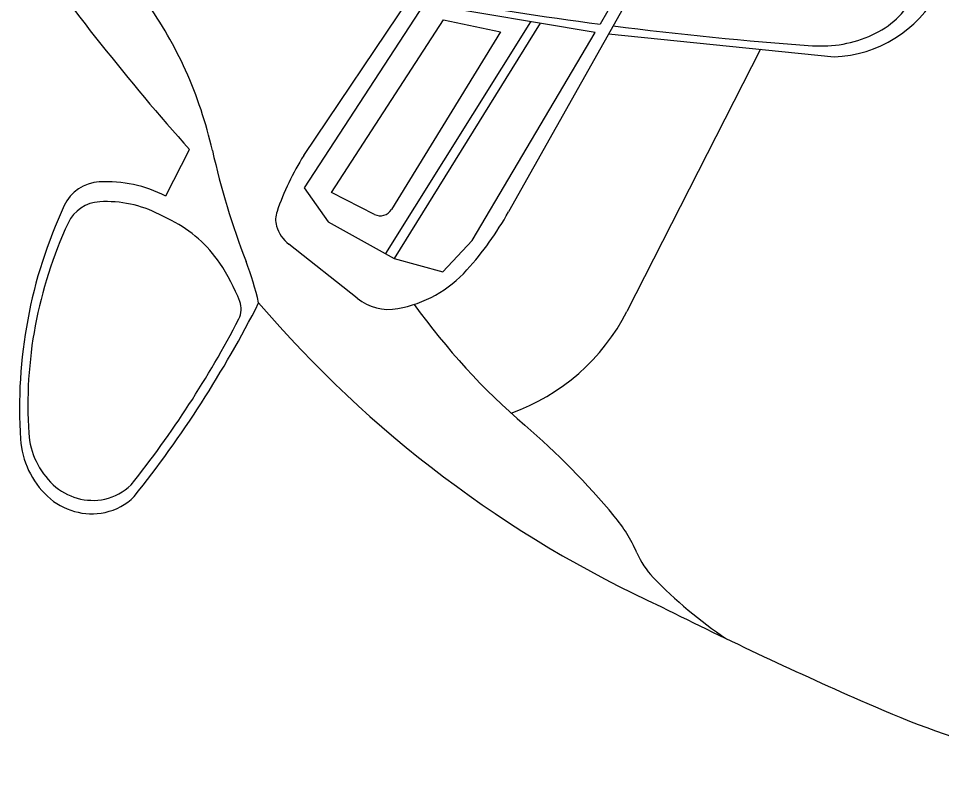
# Model space of a CAD drawing. Extents: x 14104283 to 14128447, y 8633203 to 8671666.
# Drawn here: x 14118561.25 to 14118569.66, y 8668596.71 to 8668603.68 of the extents above; entities that cross this region are included whole.
import ezdxf

# ---------------------------------------------------------------- set-up
doc = ezdxf.new("R2010")
doc.units = 0
doc.layers.add('Cell', color=7, linetype='Continuous')

msp = doc.modelspace()

# ---------------------------------------------------------------- linework, layer by layer
at = {"layer": 'Cell'}
for p, q in [((14118563.8512, 8668602.4333), (14118567.0605, 8668607.1929)), ((14118567.7834, 8668605.5977), (14118565.7174, 8668601.9172)), ((14118567.659, 8668605.5419), (14118566.5519, 8668603.629)), ((14118565.9171, 8668603.6519), (14118564.5952, 8668601.5382)), ((14118566.0061, 8668603.637), (14118564.6747, 8668601.4938)), ((14118565.6455, 8668603.5607), (14118564.6502, 8668601.9381)), ((14118566.6295, 8668603.542), (14118568.6845, 8668603.3324)), ((14118568.0145, 8668603.4007), (14118566.7958, 8668601.0095)), ((14118562.5941, 8668602.0627), (14118562.8099, 8668602.4861)), ((14118562.6472, 8668601.839), (14118562.5372, 8668601.8951)), ((14118564.3399, 8668601.1304), (14118563.7162, 8668601.6234))]:
    msp.add_line(p, q, dxfattribs=at)
for points in [[(14118566.5078, 8668603.5529), (14118564.9484, 8668603.8142), (14118563.8563, 8668602.138), (14118564.0758, 8668601.828), (14118564.6747, 8668601.4938), (14118565.1204, 8668601.3701), (14118565.3864, 8668601.6567), (14118566.5078, 8668603.5529)], [(14118564.4968, 8668601.8949), (14118564.1043, 8668602.0949), (14118565.1255, 8668603.6685), (14118565.6455, 8668603.5607)]]:
    msp.add_lwpolyline(points, dxfattribs=at)
for centre, radius, start, end in [((14118579.7838, 8668617.5451), 22.6911, 215.24621, 221.57895), ((14118570.8062, 8668635.9817), 32.6312, 259.73096, 262.50864), ((14118568.6449, 8668604.4567), 1.1251, 272.01639, 331.69915), ((14118568.6902, 8668604.2817), 0.8247, 294.50132, 331.36854), ((14118559.2598, 8668601.6167), 3.8588, 24.37017, 35.08954), ((14118570.8062, 8668635.9817), 32.6312, 262.71729, 265.92398), ((14118568.5666, 8668604.5528), 1.1226, 265.92398, 294.50132), ((14118559.3501, 8668601.6577), 3.7596, 12.59829, 24.37017), ((14118569.9981, 8668604.0375), 7.1511, 192.59829, 201.08759), ((14118566.0261, 8668601.088), 2.5574, 148.26075, 160.98771), ((14118562.0091, 8668601.8169), 0.3746, 93.06505, 155.06048), ((14118562.0528, 8668601.0006), 1.192, 62.99418, 93.06505), ((14118562.0107, 8668601.6739), 0.3371, 93.06505, 155.06048), ((14118562.05, 8668600.9392), 1.0728, 62.99418, 93.06505), ((14118565.6311, 8668600.1326), 4.369, 155.06048, 183.77606), ((14118563.8149, 8668601.8469), 0.2196, 160.24553, 195.39661), ((14118564.5501, 8668601.9995), 0.1175, 242.99418, 328.47767), ((14118562.1138, 8668600.7925), 1.1746, 34.08067, 62.99418), ((14118563.1337, 8668603.3675), 2.9629, 318.08421, 330.69291), ((14118565.2705, 8668600.158), 3.9321, 155.06048, 183.77606), ((14118563.9249, 8668601.8875), 0.3366, 197.09302, 231.67691), ((14118561.6428, 8668600.4738), 1.7433, 21.131, 34.08067), ((14118560.7913, 8668600.4871), 2.7166, 12.77726, 21.08759), ((14118564.5098, 8668602.1321), 1.1137, 280.2541, 318.08421), ((14118554.3016, 8668605.7136), 10.243, 321.39431, 333.15397), ((14118563.0862, 8668601.0317), 0.1958, 332.62277, 21.131), ((14118571.5854, 8668608.0587), 10.7205, 220.55883, 245.34064), ((14118564.6268, 8668601.4851), 0.4562, 231.03486, 280.2541), ((14118569.9612, 8668604.7272), 6.2752, 215.59756, 229.26252), ((14118565.1062, 8668601.8706), 1.8964, 289.54074, 332.99418), ((14118555.0739, 8668605.1809), 9.2187, 321.39431, 332.62277), ((14118561.2571, 8668594.6212), 7.0624, 39.83304, 49.26252), ((14118562.0537, 8668599.8965), 0.7838, 183.77606, 226.86622), ((14118562.0508, 8668599.9455), 0.7054, 183.77606, 226.86622), ((14118561.9301, 8668599.8167), 0.5289, 226.86622, 281.98878), ((14118561.9412, 8668599.7642), 0.4752, 281.98878, 315.11351), ((14118561.9196, 8668599.7534), 0.5877, 226.86622, 281.98878), ((14118561.932, 8668599.695), 0.528, 281.98878, 315.11351), ((14118565.6238, 8668598.2636), 1.376, 23.39075, 39.83304), ((14118567.5844, 8668599.1117), 0.7601, 203.39075, 223.7626), ((14118569.9231, 8668601.3515), 3.9984, 223.7626, 236.26677), ((14118585.3286, 8668634.6933), 40.6835, 243.40053, 246.31081), ((14118572.8474, 8668606.1455), 9.5265, 246.06862, 262.25026)]:
    msp.add_arc(centre, radius, start, end, dxfattribs=at)

doc.saveas('drawing.dxf')
